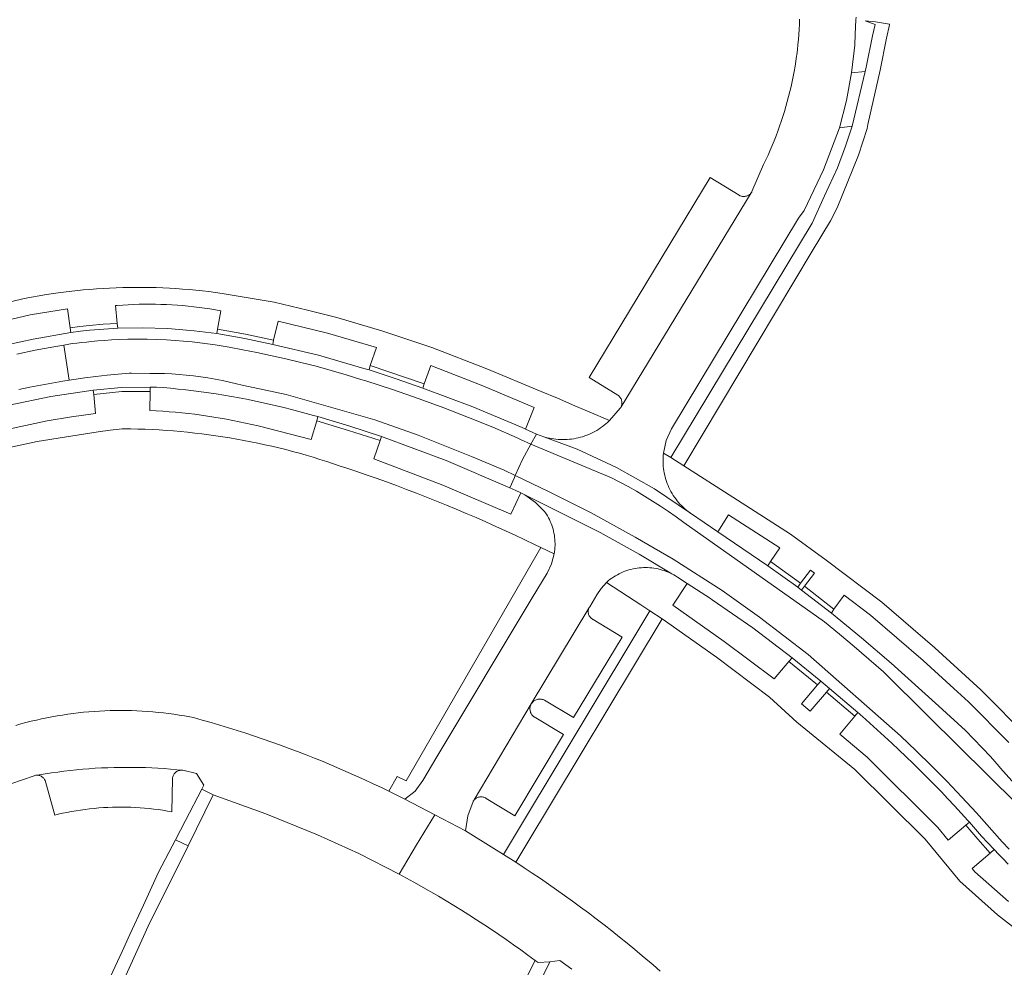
# Model space of a CAD drawing. Extents: x 146402 to 164798, y 455483 to 464134.
# Tile 304 of 575: x 158556 to 158660, y 459797 to 459897. Entities that reach past the tile are written whole.
import ezdxf

# ---------------------------------------------------------------- set-up
doc = ezdxf.new("R2010")
doc.units = 0
doc.header["$LTSCALE"] = 0.2
for name, color, linetype, lineweight in [('B-XX-VH-VERHARDING_ASFALT-GV', 252, 'CONTINUOUS', 18), ('B-XX-VH-VERHARDING_BETONSTRAATSTEEN-GV', 252, 'CONTINUOUS', 18), ('B-XX-VH-VERHARDING_TEGEL-GV', 252, 'CONTINUOUS', 18)]:
    doc.layers.add(name, color=color, linetype=linetype, lineweight=lineweight)

msp = doc.modelspace()

# ---------------------------------------------------------------- linework, layer by layer
at = {"layer": 'B-XX-VH-VERHARDING_ASFALT-GV'}
for points in [[(158555.356, 459861.51), (158557.304, 459861.913), (158559.26, 459862.28), (158560.321, 459862.459), (158561.222, 459862.61), (158561.716, 459862.67), (158562.21, 459862.727), (158562.705, 459862.78), (158563.2, 459862.829), (158563.919, 459862.894), (158564.638, 459862.951), (158565.358, 459863), (158566.079, 459863.041), (158567.097, 459863.074), (158568.115, 459863.088), (158569.133, 459863.085), (158570.152, 459863.064), (158571.169, 459863.025), (158573.887, 459862.797), (158576.317, 459862.496), (158577.788, 459862.244), (158579.256, 459861.97), (158580.719, 459861.674), (158582.177, 459861.355), (158583.787, 459861.006), (158585.39, 459860.627), (158586.986, 459860.219), (158588.574, 459859.782), (158590.154, 459859.315), (158591.725, 459858.82), (158592.243, 459858.684), (158593.662, 459858.233), (158595.076, 459857.765), (158596.484, 459857.281), (158597.887, 459856.78), (158600.503, 459855.819), (158603.102, 459854.812), (158605.682, 459853.758), (158608.243, 459852.657), (158608.583, 459852.487), (158609.702, 459851.963), (158610.3, 459853.04), (158609.12, 459853.56), (158608.78, 459853.73), (158603.573, 459855.916), (158598.29, 459857.91), (158595.456, 459858.903), (158592.6, 459859.83), (158592.03, 459859.98), (158587.26, 459861.388), (158582.42, 459862.53), (158579.474, 459863.15), (158576.51, 459863.68), (158574.113, 459863.96), (158571.71, 459864.18), (158571.28, 459864.22), (158568.655, 459864.289), (158566.03, 459864.24), (158564.556, 459864.148), (158563.085, 459864.023), (158562.077, 459863.92), (158561.07, 459863.8), (158557.09, 459863.094), (158553.14, 459862.24)], [(158555.581, 459857.765), (158556.736, 459858.007), (158557.893, 459858.233), (158559.054, 459858.444), (158560.217, 459858.639), (158560.873, 459858.739), (158560.321, 459862.459), (158559.26, 459862.28), (158557.304, 459861.913), (158555.356, 459861.51)], [(158554.54, 459856.1), (158558.96, 459857.011), (158563.42, 459857.7), (158566.424, 459857.977), (158569.44, 459858), (158570.11, 459858.02), (158570.811, 459857.963), (158571.618, 459857.89), (158572.425, 459857.809), (158573.231, 459857.72), (158574.036, 459857.623), (158574.841, 459857.518), (158575.644, 459857.405), (158576.446, 459857.284), (158577.246, 459857.155), (158578.046, 459857.019), (158578.843, 459856.874), (158579.64, 459856.722), (158580.435, 459856.562), (158581.228, 459856.394), (158582.02, 459856.218), (158582.81, 459856.034), (158583.598, 459855.843), (158584.384, 459855.644), (158585.168, 459855.437), (158585.95, 459855.222), (158586.73, 459855), (158587.18, 459854.89), (158590.553, 459853.872), (158593.91, 459852.8), (158600.755, 459850.234), (158607.48, 459847.37), (158607.968, 459848.466), (158608.054, 459848.659), (158606.857, 459849.236), (158603.432, 459850.681), (158597.773, 459852.924), (158593.201, 459854.565), (158583.824, 459857.244), (158579.17, 459858.22), (158578.586, 459858.369), (158577.835, 459858.547), (158577.081, 459858.709), (158576.324, 459858.856), (158575.563, 459858.987), (158574.801, 459859.102), (158574.036, 459859.201), (158573.269, 459859.284), (158572.5, 459859.352), (158571.73, 459859.403), (158570.959, 459859.439), (158570.188, 459859.458), (158569.417, 459859.462), (158567.468, 459859.491), (158567.242, 459859.474), (158566.067, 459859.375), (158564.893, 459859.259), (158563.721, 459859.128), (158562.551, 459858.981), (158561.383, 459858.817), (158560.873, 459858.739), (158560.217, 459858.639), (158559.054, 459858.444), (158557.893, 459858.233), (158556.736, 459858.007), (158555.581, 459857.765)], [(158662.04, 459814.68), (158659.334, 459817.708), (158659.19, 459817.87), (158658.269, 459818.939), (158655.644, 459821.7), (158652.84, 459824.28), (158647.77, 459828.81), (158644.654, 459831.488), (158641.49, 459834.11), (158638.32, 459836.55), (158637.91, 459836.87), (158634.73, 459839.12), (158629.47, 459842.7), (158626.57, 459844.67), (158622.763, 459847.238), (158618.766, 459849.498), (158614.603, 459851.436), (158611.061, 459852.756), (158610.3, 459853.04), (158609.702, 459851.963), (158618.217, 459848.431), (158619.102, 459847.966), (158619.979, 459847.486), (158620.847, 459846.99), (158621.706, 459846.479), (158622.556, 459845.953), (158623.397, 459845.412), (158624.228, 459844.857), (158625.049, 459844.286), (158625.86, 459843.702), (158640.733, 459833.179), (158642.312, 459831.882), (158643.88, 459830.571), (158645.436, 459829.246), (158646.98, 459827.907), (158651.709, 459823.223), (158661.152, 459813.873)], [(158661.152, 459813.873), (158651.709, 459823.223), (158646.98, 459827.907), (158645.436, 459829.246), (158643.88, 459830.571), (158642.312, 459831.882), (158640.733, 459833.179), (158625.86, 459843.702), (158625.049, 459844.286), (158624.228, 459844.857), (158623.397, 459845.412), (158622.556, 459845.953), (158621.706, 459846.479), (158620.847, 459846.99), (158619.979, 459847.486), (158619.102, 459847.966), (158618.217, 459848.431), (158609.702, 459851.963), (158608.807, 459850.353), (158608.054, 459848.659), (158611.627, 459846.933), (158616.054, 459844.714), (158620.718, 459842.132), (158624.739, 459839.824), (158629.901, 459836.517), (158633.86, 459833.673), (158639.026, 459829.745), (158648.773, 459821.132), (158650.43, 459819.554), (158652.061, 459817.949), (158653.665, 459816.318), (158655.241, 459814.659), (158656.79, 459812.975), (158659.53, 459809.926), (158660.275, 459809.155)], [(158660.275, 459809.155), (158659.53, 459809.926), (158656.79, 459812.975), (158655.241, 459814.659), (158653.665, 459816.318), (158652.061, 459817.949), (158650.43, 459819.554), (158648.773, 459821.132), (158639.026, 459829.745), (158633.86, 459833.673), (158629.901, 459836.517), (158624.739, 459839.824), (158620.718, 459842.132), (158616.054, 459844.714), (158611.627, 459846.933), (158608.054, 459848.659), (158607.968, 459848.466), (158607.48, 459847.37), (158608.12, 459847.09), (158608.62, 459846.845), (158608.844, 459846.731), (158609.064, 459846.609), (158617.036, 459842.64), (158621.144, 459840.342), (158624.603, 459838.254), (158624.8, 459838.15), (158624.992, 459838.038), (158625.18, 459837.92), (158626.23, 459837.25), (158628.69, 459835.64), (158628.87, 459835.53), (158633.161, 459832.552), (158637.31, 459829.38), (158640.34, 459826.9), (158641.27, 459826.14), (158644.27, 459823.58), (158644.44, 459823.46), (158644.59, 459823.3), (158644.754, 459823.157), (158645.535, 459822.465), (158646.312, 459821.767), (158647.083, 459821.063), (158647.848, 459820.353), (158648.609, 459819.638), (158649.363, 459818.916), (158650.112, 459818.189), (158650.856, 459817.456), (158651.594, 459816.718), (158652.326, 459815.974), (158653.052, 459815.224), (158653.773, 459814.469), (158654.488, 459813.708), (158655.197, 459812.942), (158655.9, 459812.17), (158656.08, 459812), (158657.349, 459810.532), (158658.66, 459809.1), (158659.155, 459808.584), (158659.657, 459808.074), (158660.163, 459807.57)]]:
    msp.add_lwpolyline(points, dxfattribs=at)
msp.add_lwpolyline([(158569.133, 459863.085), (158568.115, 459863.088), (158567.097, 459863.074), (158566.079, 459863.041), (158565.358, 459863), (158564.638, 459862.951), (158563.919, 459862.894), (158563.2, 459862.829), (158562.705, 459862.78), (158562.21, 459862.727), (158561.716, 459862.67), (158561.222, 459862.61), (158560.321, 459862.459), (158560.873, 459858.739), (158561.383, 459858.817), (158562.551, 459858.981), (158563.721, 459859.128), (158564.893, 459859.259), (158566.067, 459859.375), (158567.242, 459859.474), (158567.468, 459859.491), (158569.417, 459859.462), (158570.188, 459859.458), (158570.959, 459859.439), (158571.73, 459859.403), (158572.5, 459859.352), (158573.269, 459859.284), (158574.036, 459859.201), (158574.801, 459859.102), (158575.563, 459858.987), (158576.324, 459858.856), (158577.081, 459858.709), (158577.835, 459858.547), (158578.586, 459858.369), (158579.17, 459858.22), (158583.824, 459857.244), (158593.201, 459854.565), (158597.773, 459852.924), (158603.432, 459850.681), (158606.857, 459849.236), (158608.054, 459848.659), (158608.807, 459850.353), (158609.702, 459851.963), (158608.583, 459852.487), (158608.243, 459852.657), (158605.682, 459853.758), (158603.102, 459854.812), (158600.503, 459855.819), (158597.887, 459856.78), (158596.484, 459857.281), (158595.076, 459857.765), (158593.662, 459858.233), (158592.243, 459858.684), (158591.725, 459858.82), (158590.154, 459859.315), (158588.574, 459859.782), (158586.986, 459860.219), (158585.39, 459860.627), (158583.787, 459861.006), (158582.177, 459861.355), (158580.719, 459861.674), (158579.256, 459861.97), (158577.788, 459862.244), (158576.317, 459862.496), (158573.887, 459862.797), (158571.169, 459863.025), (158570.152, 459863.064)], close=True, dxfattribs=at)
at = {"layer": 'B-XX-VH-VERHARDING_BETONSTRAATSTEEN-GV'}
for points in [[(158638.097, 459896.923), (158638.079, 459896.384), (158638.052, 459895.845), (158638.018, 459895.307), (158637.975, 459894.769), (158637.925, 459894.232), (158637.866, 459893.695), (158637.8, 459893.16), (158637.782, 459893.023), (158637.705, 459892.481), (158637.62, 459891.942), (158637.527, 459891.403), (158637.426, 459890.866), (158637.318, 459890.33), (158637.201, 459889.797), (158637.077, 459889.264), (158636.945, 459888.734), (158636.806, 459888.206), (158636.658, 459887.68), (158636.503, 459887.156), (158636.34, 459886.634), (158636.17, 459886.115), (158635.992, 459885.598), (158635.806, 459885.084), (158635.613, 459884.573), (158635.413, 459884.065), (158635.205, 459883.559), (158634.99, 459883.057), (158634.767, 459882.558), (158634.537, 459882.062), (158634.3, 459881.57), (158633.07, 459878.69), (158633.04, 459878.639), (158632.988, 459878.565), (158619.231, 459855.922), (158619.189, 459855.844), (158619.14, 459855.77), (158618.02, 459854.48), (158617.985, 459854.446), (158617.813, 459854.283), (158617.635, 459854.127), (158617.452, 459853.977), (158617.264, 459853.833), (158617.071, 459853.695), (158616.874, 459853.564), (158616.673, 459853.44), (158616.467, 459853.322), (158616.258, 459853.212), (158616.044, 459853.109), (158615.828, 459853.013), (158615.609, 459852.924), (158615.386, 459852.843), (158615.161, 459852.769), (158614.934, 459852.703), (158614.704, 459852.645), (158614.473, 459852.595), (158614.24, 459852.552), (158614.006, 459852.517), (158613.771, 459852.491), (158613.534, 459852.472), (158613.298, 459852.461), (158613.061, 459852.458), (158612.824, 459852.463), (158612.588, 459852.477), (158612.352, 459852.498), (158612.117, 459852.527), (158611.883, 459852.564), (158611.651, 459852.609), (158611.42, 459852.661), (158611.061, 459852.756), (158614.603, 459851.436), (158618.766, 459849.498), (158622.763, 459847.238), (158626.57, 459844.67), (158626.506, 459844.716), (158626.318, 459844.855), (158626.136, 459845), (158625.959, 459845.152), (158625.787, 459845.31), (158625.62, 459845.473), (158625.459, 459845.642), (158625.305, 459845.816), (158625.156, 459845.996), (158625.013, 459846.181), (158624.877, 459846.37), (158624.748, 459846.564), (158624.625, 459846.762), (158624.509, 459846.965), (158624.4, 459847.171), (158624.298, 459847.381), (158624.203, 459847.594), (158624.116, 459847.811), (158624.036, 459848.03), (158623.964, 459848.252), (158623.9, 459848.476), (158623.843, 459848.702), (158623.794, 459848.93), (158623.753, 459849.16), (158623.72, 459849.391), (158623.694, 459849.623), (158623.677, 459849.855), (158623.668, 459850.089), (158623.666, 459850.322), (158623.673, 459850.555), (158623.687, 459850.788), (158623.71, 459851.02), (158624.004, 459852.36), (158624.57, 459853.61), (158637.99, 459875.88), (158638.59, 459876.7), (158640.624, 459881.001), (158642.31, 459885.45), (158643.051, 459888.336), (158643.6, 459891.264), (158643.931, 459894.186), (158643.988, 459895.356), (158644.06, 459896.856), (158644.073, 459897.123)], [(158554.711, 459816.06), (158557.19, 459816.91), (158557.269, 459816.934), (158557.354, 459816.951), (158557.439, 459816.96), (158557.478, 459816.961), (158557.711, 459817.002), (158558.366, 459817.11), (158559.022, 459817.211), (158559.679, 459817.303), (158560.338, 459817.388), (158560.997, 459817.465), (158561.657, 459817.534), (158562.318, 459817.594), (158562.979, 459817.647), (158563.642, 459817.692), (158564.304, 459817.729), (158564.967, 459817.758), (158565.631, 459817.778), (158566.294, 459817.791), (158566.958, 459817.796), (158567.622, 459817.793), (158568.285, 459817.782), (158568.949, 459817.763), (158569.612, 459817.736), (158570.275, 459817.7), (158570.937, 459817.657), (158571.599, 459817.606), (158572.26, 459817.547), (158572.834, 459817.491), (158572.92, 459817.48), (158574.36, 459817.14), (158575.13, 459815.91), (158574.92, 459815.483), (158576.12, 459814.89), (158581.67, 459812.891), (158587.13, 459810.66), (158591.505, 459808.688), (158595.779, 459806.508), (158597.623, 459809.59), (158599.53, 459812.774), (158596.39, 459814.42), (158594.67, 459815.28), (158593.9, 459815.653), (158593.028, 459816.067), (158592.153, 459816.474), (158591.275, 459816.874), (158590.393, 459817.266), (158589.508, 459817.651), (158588.62, 459818.028), (158587.729, 459818.398), (158586.834, 459818.761), (158585.937, 459819.117), (158585.037, 459819.464), (158584.134, 459819.805), (158583.228, 459820.138), (158582.319, 459820.463), (158581.408, 459820.781), (158580.494, 459821.091), (158579.578, 459821.394), (158578.659, 459821.689), (158577.738, 459821.977), (158576.814, 459822.256), (158575.888, 459822.529), (158574.96, 459822.793), (158574.03, 459823.05), (158573.628, 459823.128), (158573.074, 459823.228), (158572.519, 459823.32), (158571.962, 459823.404), (158571.404, 459823.48), (158570.845, 459823.549), (158570.286, 459823.609), (158569.725, 459823.661), (158569.164, 459823.706), (158568.602, 459823.742), (158568.04, 459823.771), (158567.477, 459823.792), (158566.914, 459823.804), (158566.351, 459823.809), (158565.788, 459823.805), (158565.225, 459823.794), (158564.663, 459823.774), (158564.1, 459823.747), (158563.538, 459823.711), (158562.977, 459823.668), (158562.416, 459823.617), (158561.856, 459823.557), (158561.297, 459823.49), (158560.739, 459823.415), (158560.183, 459823.332), (158559.627, 459823.24), (158559.073, 459823.141), (158558.52, 459823.035), (158557.969, 459822.92), (158557.419, 459822.798), (158556.871, 459822.667), (158556.326, 459822.529), (158555.782, 459822.383), (158555.24, 459822.23)], [(158623.371, 459796.25), (158622.618, 459796.898), (158621.86, 459797.54), (158621.476, 459797.864), (158620.676, 459798.529), (158619.872, 459799.188), (158619.062, 459799.842), (158618.247, 459800.488), (158617.428, 459801.129), (158616.603, 459801.763), (158615.774, 459802.391), (158614.94, 459803.013), (158614.101, 459803.628), (158613.258, 459804.236), (158612.409, 459804.838), (158611.556, 459805.434), (158610.699, 459806.023), (158609.837, 459806.605), (158608.971, 459807.181), (158608.1, 459807.75), (158606.81, 459808.56), (158605.783, 459809.2), (158602.78, 459811.07), (158599.53, 459812.774), (158597.623, 459809.59), (158595.779, 459806.508), (158597.327, 459805.653), (158598.86, 459804.77), (158599.105, 459804.629), (158599.922, 459804.155), (158600.735, 459803.673), (158601.543, 459803.185), (158602.348, 459802.69), (158603.148, 459802.188), (158603.944, 459801.679), (158604.735, 459801.163), (158605.523, 459800.641), (158606.305, 459800.112), (158607.083, 459799.577), (158607.857, 459799.035), (158608.626, 459798.486), (158609.39, 459797.931), (158610.15, 459797.37), (158610.47, 459797.14), (158611.71, 459797.24), (158612.77, 459797.36), (158614.02, 459796.44)]]:
    msp.add_lwpolyline(points, dxfattribs=at)
for points in [[(158643.674, 459885.605), (158645.036, 459891.395), (158643.6, 459891.264), (158643.051, 459888.336), (158642.31, 459885.45)], [(158631.7, 459878.3), (158628.65, 459880.18), (158615.86, 459859.02), (158618.88, 459857.17), (158618.883, 459857.168), (158618.953, 459857.118), (158619.021, 459857.06), (158619.082, 459856.997), (158619.138, 459856.928), (158619.187, 459856.854), (158619.229, 459856.777), (158619.264, 459856.696), (158619.292, 459856.611), (158619.312, 459856.525), (158619.324, 459856.438), (158619.328, 459856.349), (158619.325, 459856.261), (158619.313, 459856.173), (158619.293, 459856.087), (158619.266, 459856.003), (158619.231, 459855.922), (158632.988, 459878.565), (158632.931, 459878.497), (158632.867, 459878.433), (158632.798, 459878.376), (158632.725, 459878.325), (158632.647, 459878.281), (158632.565, 459878.244), (158632.481, 459878.214), (158632.394, 459878.192), (158632.305, 459878.178), (158632.216, 459878.172), (158632.126, 459878.174), (158632.037, 459878.184), (158631.949, 459878.201), (158631.863, 459878.227), (158631.78, 459878.26)], [(158617.036, 459842.64), (158609.064, 459846.609), (158610.194, 459845.813), (158611.161, 459844.825), (158611.213, 459844.751), (158611.332, 459844.569), (158611.446, 459844.383), (158611.552, 459844.193), (158611.651, 459843.999), (158611.743, 459843.802), (158611.828, 459843.601), (158611.905, 459843.398), (158611.975, 459843.191), (158612.037, 459842.982), (158612.091, 459842.771), (158612.138, 459842.559), (158612.177, 459842.344), (158612.208, 459842.129), (158612.231, 459841.912), (158612.246, 459841.695), (158612.253, 459841.477), (158612.252, 459841.259), (158612.243, 459841.042), (158612.226, 459840.825), (158612.201, 459840.608), (158612.168, 459840.393), (158611.887, 459839.337), (158611.42, 459838.35), (158609.85, 459835.73), (158599.76, 459818.9), (158598.29, 459816.41), (158597.469, 459815.291), (158596.39, 459814.42), (158599.53, 459812.774), (158602.78, 459811.07), (158603.027, 459812.673), (158603.6, 459814.19), (158603.61, 459814.208), (158603.656, 459814.281), (158603.709, 459814.349), (158609.74, 459824.53), (158615.835, 459834.64), (158615.874, 459834.717), (158615.92, 459834.79), (158616.66, 459836.03), (158617.136, 459836.725), (158617.69, 459837.36), (158617.745, 459837.409), (158617.915, 459837.552), (158618.09, 459837.688), (158618.27, 459837.819), (158618.455, 459837.942), (158618.644, 459838.059), (158618.837, 459838.17), (158619.034, 459838.273), (158619.234, 459838.369), (158619.438, 459838.457), (158619.645, 459838.539), (158619.854, 459838.613), (158620.067, 459838.679), (158620.281, 459838.737), (158620.497, 459838.788), (158620.715, 459838.831), (158620.935, 459838.866), (158621.155, 459838.893), (158621.377, 459838.913), (158621.599, 459838.924), (158621.821, 459838.927), (158622.043, 459838.922), (158622.265, 459838.91), (158622.486, 459838.889), (158622.707, 459838.86), (158622.926, 459838.824), (158623.143, 459838.779), (158623.359, 459838.727), (158623.573, 459838.667), (158623.785, 459838.6), (158623.994, 459838.524), (158624.201, 459838.442), (158624.404, 459838.352), (158624.603, 459838.254), (158621.144, 459840.342)], [(158615.804, 459834.559), (158615.835, 459834.64), (158609.74, 459824.53), (158603.709, 459814.349), (158603.768, 459814.413), (158603.832, 459814.47), (158603.902, 459814.522), (158603.976, 459814.567), (158604.054, 459814.604), (158604.135, 459814.635), (158604.218, 459814.657), (158604.303, 459814.672), (158604.39, 459814.679), (158604.476, 459814.678), (158604.562, 459814.669), (158604.647, 459814.653), (158604.73, 459814.628), (158604.81, 459814.596), (158604.887, 459814.556), (158604.96, 459814.51), (158607.99, 459812.68), (158613.14, 459821.27), (158610.03, 459823.13), (158609.997, 459823.155), (158609.928, 459823.215), (158609.864, 459823.28), (158609.807, 459823.351), (158609.755, 459823.427), (158609.711, 459823.507), (158609.674, 459823.591), (158609.644, 459823.677), (158609.622, 459823.766), (158609.608, 459823.856), (158609.601, 459823.947), (158609.603, 459824.039), (158609.613, 459824.13), (158609.63, 459824.219), (158609.655, 459824.307), (158609.688, 459824.392), (158609.728, 459824.475), (158609.775, 459824.553), (158609.829, 459824.627), (158609.889, 459824.696), (158609.955, 459824.759), (158610.027, 459824.816), (158610.103, 459824.867), (158610.183, 459824.911), (158610.266, 459824.948), (158610.353, 459824.977), (158610.442, 459824.999), (158610.532, 459825.013), (158610.623, 459825.019), (158610.715, 459825.017), (158610.806, 459825.007), (158610.895, 459824.989), (158610.983, 459824.964), (158611.068, 459824.931), (158611.15, 459824.89), (158614.21, 459823.05), (158619.34, 459831.56), (158616.28, 459833.42), (158616.233, 459833.445), (158616.159, 459833.49), (158616.09, 459833.542), (158616.027, 459833.601), (158615.968, 459833.665), (158615.917, 459833.734), (158615.871, 459833.807), (158615.833, 459833.884), (158615.802, 459833.965), (158615.778, 459834.048), (158615.763, 459834.133), (158615.755, 459834.219), (158615.755, 459834.306), (158615.764, 459834.391), (158615.78, 459834.476)], [(158567.622, 459817.793), (158566.958, 459817.796), (158566.294, 459817.791), (158565.631, 459817.778), (158564.967, 459817.758), (158564.304, 459817.729), (158563.642, 459817.692), (158562.979, 459817.647), (158562.318, 459817.594), (158561.657, 459817.534), (158560.997, 459817.465), (158560.338, 459817.388), (158559.679, 459817.303), (158559.022, 459817.211), (158558.366, 459817.11), (158557.711, 459817.002), (158557.478, 459816.961), (158557.525, 459816.962), (158557.611, 459816.955), (158557.695, 459816.94), (158557.778, 459816.918), (158557.859, 459816.888), (158557.936, 459816.85), (158558.01, 459816.806), (158558.079, 459816.755), (158558.143, 459816.697), (158558.201, 459816.634), (158558.254, 459816.566), (158558.299, 459816.494), (158558.338, 459816.417), (158558.37, 459816.337), (158558.394, 459816.254), (158558.41, 459816.17), (158559.37, 459812.75), (158559.712, 459812.831), (158560.185, 459812.937), (158560.66, 459813.035), (158561.137, 459813.124), (158561.615, 459813.207), (158562.094, 459813.281), (158562.575, 459813.347), (158563.056, 459813.405), (158563.539, 459813.455), (158564.022, 459813.498), (158564.506, 459813.532), (158564.99, 459813.559), (158565.475, 459813.577), (158565.96, 459813.587), (158566.445, 459813.59), (158566.93, 459813.584), (158567.415, 459813.571), (158567.9, 459813.549), (158568.384, 459813.52), (158568.867, 459813.482), (158569.35, 459813.437), (158569.832, 459813.383), (158570.313, 459813.322), (158570.794, 459813.252), (158571.273, 459813.175), (158571.75, 459813.09), (158571.81, 459816.59), (158571.813, 459816.632), (158571.825, 459816.718), (158571.844, 459816.803), (158571.872, 459816.885), (158571.907, 459816.965), (158571.948, 459817.041), (158571.997, 459817.113), (158572.053, 459817.181), (158572.114, 459817.243), (158572.18, 459817.299), (158572.252, 459817.348), (158572.328, 459817.391), (158572.407, 459817.427), (158572.489, 459817.456), (158572.574, 459817.476), (158572.66, 459817.489), (158572.747, 459817.494), (158572.834, 459817.491), (158572.26, 459817.547), (158571.599, 459817.606), (158570.937, 459817.657), (158570.275, 459817.7), (158569.612, 459817.736), (158568.949, 459817.763), (158568.285, 459817.782)]]:
    msp.add_lwpolyline(points, close=True, dxfattribs=at)
at = {"layer": 'B-XX-VH-VERHARDING_TEGEL-GV'}
for points in [[(158646.132, 459896.649), (158645.038, 459896.758), (158646.092, 459896.36), (158645.826, 459895.172), (158645.137, 459891.851), (158645.036, 459891.395), (158643.674, 459885.605), (158642.97, 459883.513), (158642.097, 459881.199), (158640.725, 459878.258), (158639.43, 459875.35), (158624.48, 459850.56), (158625.85, 459849.69), (158639.43, 459872.39), (158641.38, 459875.61), (158642.06, 459876.98), (158644.33, 459882.54), (158645.23, 459885.35), (158645.328, 459885.796), (158646.604, 459891.537), (158647.305, 459894.921), (158647.601, 459896.344), (158647.61, 459896.39)], [(158566.03, 459864.24), (158565.97, 459864.75), (158564.495, 459864.653), (158563.023, 459864.522), (158562.015, 459864.415), (158561.01, 459864.29), (158561.07, 459863.8), (158562.077, 459863.92), (158563.085, 459864.023), (158564.556, 459864.148)], [(158579.533, 459863.601), (158576.56, 459864.14), (158576.51, 459863.68), (158579.474, 459863.15), (158582.42, 459862.53), (158582.49, 459862.98)], [(158598.42, 459858.35), (158592.71, 459860.29), (158592.6, 459859.83), (158595.456, 459858.903), (158598.29, 459857.91)], [(158569.44, 459857.56), (158569.44, 459858), (158566.424, 459857.977), (158563.42, 459857.7), (158563.49, 459857.24), (158566.458, 459857.538)], [(158590.553, 459853.872), (158587.18, 459854.89), (158587.06, 459854.45), (158590.427, 459853.432), (158593.78, 459852.37), (158593.91, 459852.8)], [(158612.168, 459840.393), (158610.736, 459841.043), (158596.521, 459816.363), (158595.55, 459816.82), (158594.67, 459815.28), (158596.39, 459814.42), (158597.469, 459815.291), (158598.29, 459816.41), (158599.76, 459818.9), (158609.85, 459835.73), (158611.42, 459838.35), (158611.887, 459839.337)], [(158638.2, 459837.29), (158635.011, 459839.559), (158634.73, 459839.12), (158637.91, 459836.87)], [(158641.74, 459834.54), (158638.63, 459836.96), (158638.32, 459836.55), (158641.49, 459834.11)], [(158623.57, 459833.51), (158622.28, 459834.36), (158606.81, 459808.56), (158608.1, 459807.75), (158609.17, 459809.52)], [(158640.34, 459826.9), (158637.31, 459829.38), (158636.978, 459828.989), (158639.999, 459826.511)], [(158644.27, 459823.58), (158641.27, 459826.14), (158640.941, 459825.755), (158643.949, 459823.221)], [(158576.12, 459814.89), (158574.92, 459815.483), (158573.2, 459812.177), (158572.13, 459810.121), (158573.46, 459809.51)], [(158657.349, 459810.532), (158656.08, 459812), (158655.688, 459811.672), (158656.957, 459810.187), (158658.264, 459808.735), (158658.66, 459809.1)]]:
    msp.add_lwpolyline(points, close=True, dxfattribs=at)
for points in [[(158550.05, 459864.07), (158556.77, 459865.64), (158560.73, 459866.28), (158561.01, 459864.29), (158562.015, 459864.415), (158563.023, 459864.522), (158564.495, 459864.653), (158565.97, 459864.75), (158565.79, 459866.63), (158565.97, 459866.645), (158566.547, 459866.688), (158567.124, 459866.722), (158567.702, 459866.749), (158568.28, 459866.768), (158568.858, 459866.778), (158569.436, 459866.781), (158570.014, 459866.776), (158570.592, 459866.762), (158571.17, 459866.741), (158571.747, 459866.712), (158572.324, 459866.675), (158572.9, 459866.629), (158573.476, 459866.576), (158574.051, 459866.515), (158574.625, 459866.446), (158575.198, 459866.369), (158575.77, 459866.284), (158576.341, 459866.191), (158576.91, 459866.09), (158576.56, 459864.14), (158579.533, 459863.601), (158582.49, 459862.98), (158583, 459865), (158588.215, 459863.717), (158593.37, 459862.21), (158592.71, 459860.29), (158598.42, 459858.35), (158599.12, 459860.3), (158604.603, 459858.143), (158610.04, 459855.87), (158609.12, 459853.56), (158610.3, 459853.04), (158611.061, 459852.756), (158611.42, 459852.661), (158611.651, 459852.609), (158611.883, 459852.564), (158612.117, 459852.527), (158612.352, 459852.498), (158612.588, 459852.477), (158612.824, 459852.463), (158613.061, 459852.458), (158613.298, 459852.461), (158613.534, 459852.472), (158613.771, 459852.491), (158614.006, 459852.517), (158614.24, 459852.552), (158614.473, 459852.595), (158614.704, 459852.645), (158614.934, 459852.703), (158615.161, 459852.769), (158615.386, 459852.843), (158615.609, 459852.924), (158615.828, 459853.013), (158616.044, 459853.109), (158616.258, 459853.212), (158616.467, 459853.322), (158616.673, 459853.44), (158616.874, 459853.564), (158617.071, 459853.695), (158617.264, 459853.833), (158617.452, 459853.977), (158617.635, 459854.127), (158617.813, 459854.283), (158617.985, 459854.446), (158618.02, 459854.48), (158617.1, 459854.87), (158616.77, 459855.01), (158614.345, 459856.046), (158612.504, 459856.832), (158610.8, 459857.56), (158605.039, 459859.958), (158599.22, 459862.21), (158594.04, 459863.92), (158589.17, 459865.37), (158586.07, 459866.15), (158582.57, 459866.98), (158577.06, 459867.92), (158576.365, 459868.017), (158575.67, 459868.107), (158574.973, 459868.188), (158574.276, 459868.262), (158573.577, 459868.327), (158572.878, 459868.385), (158572.179, 459868.434), (158571.479, 459868.476), (158570.778, 459868.509), (158570.077, 459868.535), (158569.376, 459868.552), (158568.675, 459868.562), (158567.973, 459868.563), (158567.272, 459868.557), (158566.571, 459868.543), (158565.87, 459868.52), (158565.169, 459868.49), (158564.469, 459868.451), (158563.769, 459868.405), (158563.069, 459868.351), (158562.371, 459868.288), (158562.08, 459868.26), (158559.99, 459868.02), (158558.5, 459867.79), (158556.15, 459867.37), (158552.04, 459866.39)], [(158551.13, 459850.87), (158557.513, 459852.253), (158563.962, 459853.291), (158565.22, 459853.452), (158566.48, 459853.6), (158566.651, 459853.599), (158567.404, 459853.591), (158568.156, 459853.575), (158568.908, 459853.55), (158569.66, 459853.518), (158570.412, 459853.478), (158571.163, 459853.43), (158571.913, 459853.374), (158572.663, 459853.309), (158573.412, 459853.237), (158574.161, 459853.157), (158574.908, 459853.069), (158575.655, 459852.973), (158576.4, 459852.869), (158577.144, 459852.757), (158577.887, 459852.637), (158578.629, 459852.51), (158579.369, 459852.374), (158580.108, 459852.231), (158580.845, 459852.08), (158581.581, 459851.92), (158582.315, 459851.754), (158583.047, 459851.579), (158583.777, 459851.397), (158584.505, 459851.206), (158585.231, 459851.008), (158585.955, 459850.803), (158586.677, 459850.59), (158587.396, 459850.369), (158588.113, 459850.14), (158588.828, 459849.904), (158589.54, 459849.66), (158590.131, 459849.466), (158591.207, 459849.106), (158592.28, 459848.739), (158593.351, 459848.364), (158594.419, 459847.982), (158595.484, 459847.592), (158596.547, 459847.195), (158597.606, 459846.79), (158598.663, 459846.378), (158599.717, 459845.958), (158600.768, 459845.531), (158601.816, 459845.096), (158602.861, 459844.654), (158603.902, 459844.205), (158604.941, 459843.748), (158605.976, 459843.284), (158607.008, 459842.813), (158608.036, 459842.335), (158609.061, 459841.849), (158610.079, 459841.35), (158610.736, 459841.043), (158612.168, 459840.393), (158612.201, 459840.608), (158612.226, 459840.825), (158612.243, 459841.042), (158612.252, 459841.259), (158612.253, 459841.477), (158612.246, 459841.695), (158612.231, 459841.912), (158612.208, 459842.129), (158612.177, 459842.344), (158612.138, 459842.559), (158612.091, 459842.771), (158612.037, 459842.982), (158611.975, 459843.191), (158611.905, 459843.398), (158611.828, 459843.601), (158611.743, 459843.802), (158611.651, 459843.999), (158611.552, 459844.193), (158611.446, 459844.383), (158611.332, 459844.569), (158611.213, 459844.751), (158611.161, 459844.825), (158610.194, 459845.813), (158609.064, 459846.609), (158608.844, 459846.731), (158608.62, 459846.845), (158607.57, 459844.56), (158600.392, 459847.651), (158593.08, 459850.41), (158593.78, 459852.37), (158590.427, 459853.432), (158587.06, 459854.45), (158586.48, 459852.47), (158580.87, 459853.9), (158580.207, 459854.059), (158579.542, 459854.21), (158578.876, 459854.353), (158578.207, 459854.489), (158577.537, 459854.617), (158576.866, 459854.736), (158576.194, 459854.848), (158575.52, 459854.952), (158574.845, 459855.048), (158574.169, 459855.136), (158573.492, 459855.217), (158572.813, 459855.289), (158572.135, 459855.353), (158571.455, 459855.41), (158570.775, 459855.458), (158570.094, 459855.498), (158569.43, 459855.53), (158569.44, 459857.56), (158566.458, 459857.538), (158563.49, 459857.24), (158563.68, 459855.21), (158561.126, 459854.854), (158558.58, 459854.44), (158554.49, 459853.55)], [(158662.3, 459820.91), (158657.28, 459826), (158652.4, 459830.43), (158646.78, 459835.27), (158640.93, 459839.7), (158637.15, 459842.45), (158631.04, 459846.38), (158625.85, 459849.69), (158624.48, 459850.56), (158623.71, 459851.02), (158623.687, 459850.788), (158623.673, 459850.555), (158623.666, 459850.322), (158623.668, 459850.089), (158623.677, 459849.855), (158623.694, 459849.623), (158623.72, 459849.391), (158623.753, 459849.16), (158623.794, 459848.93), (158623.843, 459848.702), (158623.9, 459848.476), (158623.964, 459848.252), (158624.036, 459848.03), (158624.116, 459847.811), (158624.203, 459847.594), (158624.298, 459847.381), (158624.4, 459847.171), (158624.509, 459846.965), (158624.625, 459846.762), (158624.748, 459846.564), (158624.877, 459846.37), (158625.013, 459846.181), (158625.156, 459845.996), (158625.305, 459845.816), (158625.459, 459845.642), (158625.62, 459845.473), (158625.787, 459845.31), (158625.959, 459845.152), (158626.136, 459845), (158626.318, 459844.855), (158626.506, 459844.716), (158626.57, 459844.67), (158629.47, 459842.7), (158630.58, 459844.52), (158636.03, 459841), (158635.011, 459839.559), (158638.2, 459837.29), (158639.27, 459838.66), (158639.68, 459838.35), (158638.63, 459836.96), (158641.74, 459834.54), (158642.82, 459835.99), (158645.61, 459833.9), (158651.18, 459829.1), (158654.42, 459826.13), (158655.97, 459824.72), (158660.21, 459820.42)], [(158660.18, 459803.61), (158656.64, 459806.73), (158656.35, 459807.08), (158658.264, 459808.735), (158656.957, 459810.187), (158655.688, 459811.672), (158653.82, 459810.11), (158652.72, 459811.42), (158645.24, 459818.86), (158642.35, 459821.32), (158643.949, 459823.221), (158640.941, 459825.755), (158639.23, 459823.75), (158638.32, 459824.5), (158639.999, 459826.511), (158636.978, 459828.989), (158635.41, 459827.14), (158630.114, 459831.121), (158624.7, 459834.94), (158626.23, 459837.25), (158625.18, 459837.92), (158624.992, 459838.038), (158624.8, 459838.15), (158624.603, 459838.254), (158624.404, 459838.352), (158624.201, 459838.442), (158623.994, 459838.524), (158623.785, 459838.6), (158623.573, 459838.667), (158623.359, 459838.727), (158623.143, 459838.779), (158622.926, 459838.824), (158622.707, 459838.86), (158622.486, 459838.889), (158622.265, 459838.91), (158622.043, 459838.922), (158621.821, 459838.927), (158621.599, 459838.924), (158621.377, 459838.913), (158621.155, 459838.893), (158620.935, 459838.866), (158620.715, 459838.831), (158620.497, 459838.788), (158620.281, 459838.737), (158620.067, 459838.679), (158619.854, 459838.613), (158619.645, 459838.539), (158619.438, 459838.457), (158619.234, 459838.369), (158619.034, 459838.273), (158618.837, 459838.17), (158618.644, 459838.059), (158618.455, 459837.942), (158618.27, 459837.819), (158618.09, 459837.688), (158617.915, 459837.552), (158617.745, 459837.409), (158617.69, 459837.36), (158621.318, 459834.989), (158622.28, 459834.36), (158623.57, 459833.51), (158629.31, 459829.454), (158634.92, 459825.22), (158637.8, 459822.58), (158643.94, 459817.56), (158651.38, 459810.19), (158655.05, 459805.77), (158659.04, 459802.18), (158664.09, 459798.26)], [(158564.07, 459789.54), (158569.249, 459801.009), (158573.46, 459809.51), (158572.13, 459810.121), (158570.35, 459806.7), (158568.74, 459803.21), (158567.31, 459800.12), (158566.48, 459798.33), (158565.009, 459795.139)], [(158609.795, 459793.322), (158611.71, 459797.24), (158610.47, 459797.14), (158610.15, 459797.37), (158610.02, 459797.11), (158608.512, 459794.068)]]:
    msp.add_lwpolyline(points, dxfattribs=at)

doc.saveas('drawing.dxf')
